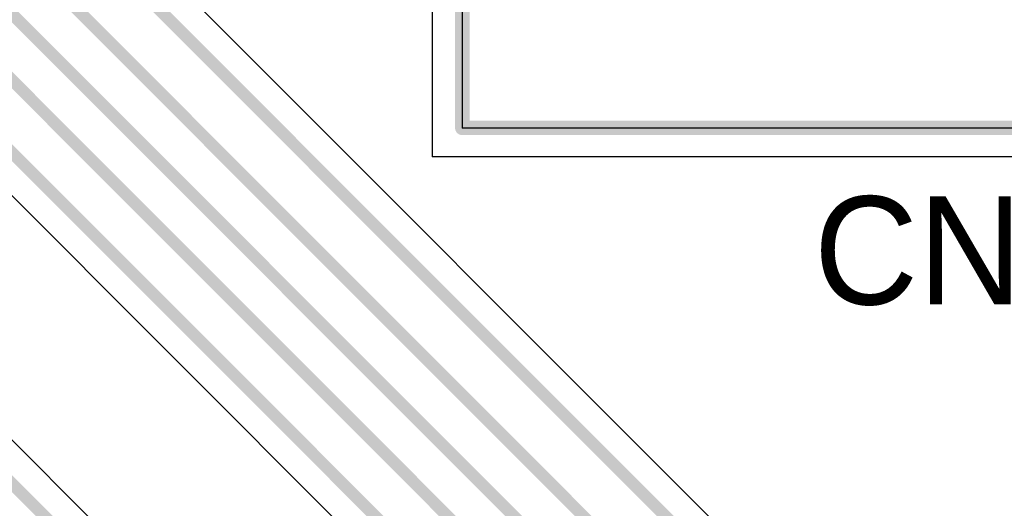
# Model space of a CAD drawing. Header units: millimetres. Extents: x 138 to 555, y 26 to 334.
# Tile 504 of 656: x 316 to 324, y 177 to 181. Entities that reach past the tile are written whole.
import ezdxf

# ---------------------------------------------------------------- set-up
doc = ezdxf.new("R2010")
doc.units = ezdxf.units.MM
for name, color, linetype in [('Mechanical20', 56, 'Continuous'), ('Mechanical27', 56, 'Continuous'), ('TopLayer', 1, 'Continuous'), ('TopOverlay', 2, 'Continuous')]:
    doc.layers.add(name, color=color, linetype=linetype)

# ---------------------------------------------------------------- blocks, each defined once
blk = doc.blocks.new('CON_CVILUX_CH87_20_2_V_1_00_939')
at = {"layer": 'Mechanical20', "const_width": 0.01}
for points in [[(16.75, -4.8), (16.75, 4.8)], [(16.75, -4.8), (-16.75, -4.8)]]:
    blk.add_lwpolyline(points, dxfattribs=at)
at = {"layer": 'Mechanical20', "const_width": 0.005}
blk.add_lwpolyline([(16.7475, -4.8, 1), (16.7525, -4.8, 1)], format="xyb", close=True, dxfattribs=at)
blk.add_lwpolyline([(16.7475, -4.8, 1), (16.7525, -4.8, 1)], format="xyb", close=True, dxfattribs=at)
at = {"layer": 'Mechanical27', "const_width": 0.01}
for points in [[(16.51, -4.55), (16.51, 4.55)], [(16.51, -4.55), (-16.51, -4.55)]]:
    blk.add_lwpolyline(points, dxfattribs=at)
at = {"layer": 'Mechanical27', "const_width": 0.005}
blk.add_lwpolyline([(16.5075, -4.55, 1), (16.5125, -4.55, 1)], format="xyb", close=True, dxfattribs=at)
blk.add_lwpolyline([(16.5075, -4.55, 1), (16.5125, -4.55, 1)], format="xyb", close=True, dxfattribs=at)
at = {"layer": 'TopOverlay', "const_width": 0.12}
for points in [[(16.51, -4.55), (16.51, 4.55)], [(16.51, -4.55), (-16.51, -4.55)]]:
    blk.add_lwpolyline(points, dxfattribs=at)
at = {"layer": 'TopOverlay', "const_width": 0.06}
blk.add_lwpolyline([(16.48, -4.55, 1), (16.54, -4.55, 1)], format="xyb", close=True, dxfattribs=at)
blk.add_lwpolyline([(16.48, -4.55, 1), (16.54, -4.55, 1)], format="xyb", close=True, dxfattribs=at)

msp = doc.modelspace()

# ---------------------------------------------------------------- linework, layer by layer
at = {"layer": 'TopLayer'}
for p, q in [((319.4151, 174.0268), (301.8875, 191.5543)), ((329.1675, 169.4457), (309.2154, 189.3978)), ((307.25, 188.2257), (326.9742, 168.5015))]:
    msp.add_line(p, q, dxfattribs=at)
at = {"layer": 'TopLayer', "const_width": 0.1}
for points in [[(301.6326, 191.4487), (319.2348, 173.8465)], [(308.9605, 189.2923), (328.9873, 169.2655)], [(308.5394, 189.0301), (328.5534, 169.016)], [(308.2005, 188.7896), (328.1196, 168.8705)], [(307.8, 188.639), (327.7086, 168.7304)], [(307.4302, 188.4059), (327.2291, 168.6071)]]:
    msp.add_lwpolyline(points, dxfattribs=at)

# ---------------------------------------------------------------- block references
at = {"rotation": 270}
msp.add_blockref('CON_CVILUX_CH87_20_2_V_1_00_939', (324.3205, 196.5324), dxfattribs=at)

# ---------------------------------------------------------------- texts
at = {"layer": 'TopOverlay'}
msp.add_text('CN14', height=0.9, dxfattribs=at).set_placement((322.6989, 178.5528))

doc.saveas('drawing.dxf')
